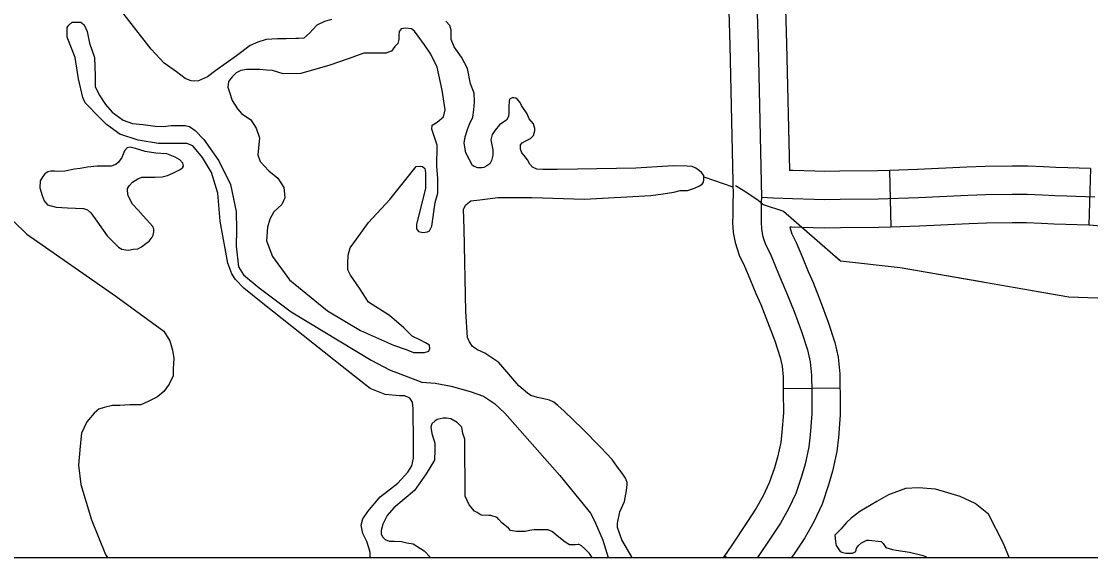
# Model space of a CAD drawing. Extents: x 1084508 to 1142749, y 1057638 to 1093403.
# Drawn here: x 1116250 to 1117137, y 1057640 to 1058085 of the extents above; entities that cross this region are included whole.
import ezdxf

# ---------------------------------------------------------------- set-up
doc = ezdxf.new("R2010")
doc.units = 0
for name, color, linetype in [('DSN_DRFT_Named-Boundary', 7, 'Continuous'), ('Level 32', 7, 'Continuous'), ('Level 35', 7, 'Continuous'), ('Level 43', 7, 'Continuous')]:
    doc.layers.add(name, color=color, linetype=linetype)

msp = doc.modelspace()

# ---------------------------------------------------------------- linework, layer by layer
at = {"layer": 'DSN_DRFT_Named-Boundary'}
msp.add_lwpolyline([(1084507.92, 1057640.03), (1142749.24, 1057640.03), (1142749.24, 1093403.36), (1084507.92, 1093403.36)], close=True, dxfattribs=at)
at = {"layer": 'Level 32'}
for p, q in [((1116970.14, 1057961.37), (1116971.43, 1057914.31)), ((1117137.15, 1057962.88), (1117135.66, 1057915.82)), ((1116882.07, 1057780.37), (1116929.15, 1057780.9)), ((1116833.23, 1057641.55), (1116832.16, 1057640.03)), ((1116833.23, 1057641.55), (1116835.37, 1057640.03))]:
    msp.add_line(p, q, dxfattribs=at)
for points in [[(1116857.7, 1058177.52), (1116861.34, 1058065.69), (1116864.05, 1057938.8)], [(1116836.87, 1058093.85), (1116837.8, 1058065.05), (1116840.48, 1057939.62)], [(1116883.92, 1058095.38), (1116884.87, 1058066.32), (1116887.11, 1057961.39)], [(1116970.14, 1057961.37), (1116960.26, 1057961.1), (1116929, 1057960.74), (1116916.17, 1057960.56), (1116908.24, 1057960.73), (1116890.39, 1057961.28), (1116887.11, 1057961.39)], [(1117137.15, 1057962.88), (1117118.25, 1057963.48), (1117108.37, 1057963.85), (1117098.16, 1057964.21), (1117085.06, 1057964.78), (1117071.96, 1057964.78), (1117049.66, 1057964.59), (1117034.29, 1057964.03), (1116993.44, 1057962.01), (1116970.14, 1057961.37)], [(1117140.59, 1057939.22), (1117117.44, 1057939.95), (1117107.51, 1057940.32), (1117097.23, 1057940.69), (1117084.55, 1057941.24), (1117072.06, 1057941.24), (1117050.19, 1057941.06), (1117035.31, 1057940.51), (1116994.34, 1057938.48), (1116960.72, 1057937.57), (1116929.3, 1057937.2), (1116916.07, 1057937.01), (1116907.62, 1057937.2), (1116889.62, 1057937.75), (1116874, 1057938.3), (1116864.05, 1057938.8)], [(1116840.48, 1057939.62), (1116840.21, 1057936.61), (1116840.08, 1057929.92), (1116840.14, 1057924.36), (1116840.05, 1057917.78), (1116840.5, 1057909.81), (1116842.11, 1057901.54), (1116845.49, 1057890.88), (1116850.01, 1057881.91), (1116854.44, 1057871.26), (1116859.39, 1057859.12), (1116863.43, 1057849.95), (1116869.12, 1057835.72), (1116874.96, 1057819.98), (1116879.47, 1057806.16), (1116881.11, 1057798.79), (1116881.96, 1057790.09), (1116882.07, 1057780.37)], [(1116864.05, 1057938.8), (1116863.73, 1057935.31), (1116863.62, 1057929.81), (1116863.68, 1057924.32), (1116863.6, 1057918.29), (1116863.91, 1057912.73), (1116864.95, 1057907.37), (1116867.36, 1057899.8), (1116871.43, 1057891.73), (1116876.21, 1057880.22), (1116881.06, 1057868.31), (1116885.13, 1057859.07), (1116891.08, 1057844.18), (1116897.19, 1057827.73), (1116902.2, 1057812.38), (1116904.4, 1057802.51), (1116905.49, 1057791.38), (1116905.65, 1057777.44), (1116905.81, 1057759.42), (1116904.4, 1057741.87), (1116903.3, 1057731.85), (1116900.17, 1057717.59), (1116897.19, 1057707.41), (1116892.37, 1057693.32), (1116886.39, 1057680.46), (1116879.76, 1057668.64), (1116871.4, 1057656.11), (1116860.81, 1057640.03)], [(1116971.42, 1057914.31), (1116961.18, 1057914.03), (1116929.6, 1057913.66), (1116915.98, 1057913.47), (1116907.01, 1057913.66), (1116888.84, 1057914.22), (1116887.6, 1057914.26)], [(1116887.6, 1057914.26), (1116887.8, 1057913.2), (1116889.23, 1057908.71), (1116892.84, 1057901.55), (1116897.98, 1057889.18), (1116902.74, 1057877.5), (1116906.84, 1057868.19), (1116913.05, 1057852.65), (1116919.43, 1057835.49), (1116924.94, 1057818.6), (1116927.68, 1057806.23), (1116929.02, 1057792.67), (1116929.15, 1057780.9)], [(1117135.66, 1057915.82), (1117116.63, 1057916.43), (1117106.66, 1057916.8), (1117096.29, 1057917.17), (1117084.04, 1057917.7), (1117072.15, 1057917.7), (1117050.73, 1057917.52), (1117036.33, 1057916.99), (1116995.24, 1057914.96), (1116971.43, 1057914.31)], [(1117301.88, 1057912.24), (1117288.18, 1057912.19), (1117243.78, 1057910.73), (1117220.61, 1057909.8), (1117206.42, 1057909.8), (1117197.27, 1057910.18), (1117190.17, 1057910.38), (1117182.96, 1057910.98), (1117175.4, 1057911.57), (1117154.53, 1057914.35), (1117139.17, 1057915.71), (1117135.66, 1057915.82)], [(1116929.15, 1057780.9), (1116929.19, 1057777.67), (1116929.36, 1057758.58), (1116927.84, 1057739.65), (1116926.56, 1057728.03), (1116922.99, 1057711.76), (1116919.64, 1057700.29), (1116914.24, 1057684.52), (1116907.36, 1057669.72), (1116899.84, 1057656.34), (1116891.03, 1057643.11), (1116889, 1057640.03)], [(1116882.07, 1057780.37), (1116882.11, 1057777.21), (1116882.26, 1057760.26), (1116880.96, 1057744.1), (1116880.04, 1057735.66), (1116877.35, 1057723.42), (1116874.75, 1057714.53), (1116870.5, 1057702.13), (1116865.42, 1057691.2), (1116859.67, 1057680.95), (1116851.78, 1057669.11), (1116838.92, 1057649.61), (1116833.23, 1057641.55)]]:
    msp.add_lwpolyline(points, dxfattribs=at)
at = {"layer": 'Level 35'}
msp.add_line((1116299.54, 1057743.16), (1116298.41, 1057732.51), dxfattribs=at)
for points in [[(1116507.13, 1058086.56), (1116501.19, 1058084.91), (1116494.92, 1058081.94), (1116488.98, 1058075.34), (1116484.04, 1058071.05), (1116479.75, 1058070.72), (1116477.44, 1058070.72), (1116469.52, 1058070.39), (1116462.27, 1058070.39), (1116453.03, 1058070.06), (1116446.1, 1058067.75), (1116439.51, 1058065.11), (1116428.29, 1058056.53), (1116411.14, 1058044.32), (1116404.21, 1058039.04), (1116396.63, 1058035.74), (1116393.33, 1058035.41), (1116390.69, 1058035.74), (1116385.74, 1058037.72), (1116378.49, 1058043), (1116368.26, 1058050.26), (1116357.38, 1058061.81), (1116324.24, 1058104.78)], [(1116434.38, 1057863.59), (1116427.58, 1057870.8), (1116424.38, 1057875.6), (1116421.18, 1057884.41), (1116414.77, 1057919.25), (1116412.77, 1057942.48), (1116407.57, 1057959.7), (1116399.96, 1057972.11), (1116391.96, 1057981.72), (1116387.15, 1057983.72), (1116379.15, 1057983.72), (1116363.54, 1057983.72), (1116346.72, 1057986.53), (1116331.51, 1057991.33), (1116320.31, 1057999.34), (1116314.7, 1058005.35), (1116302.69, 1058017.36), (1116300.69, 1058021.77), (1116297.09, 1058037.38), (1116294.29, 1058055), (1116287.88, 1058071.82), (1116287.88, 1058077.43), (1116287.88, 1058079.83), (1116289.08, 1058081.83), (1116291.89, 1058084.23), (1116295.09, 1058084.23), (1116299.09, 1058084.23), (1116301.89, 1058082.23), (1116304.3, 1058076.63), (1116306.3, 1058067.02), (1116310.3, 1058055), (1116311.1, 1058039.79), (1116311.1, 1058030.98), (1116314.3, 1058024.17), (1116319.51, 1058016.16), (1116325.11, 1058009.75), (1116334.32, 1058002.95), (1116341.92, 1058000.14), (1116350.73, 1057999.34), (1116360.73, 1057998.14), (1116367.54, 1057997.74), (1116373.94, 1057998.54), (1116379.15, 1057998.54), (1116385.55, 1057998.54), (1116389.15, 1057997.74), (1116393.96, 1057994.54), (1116401.16, 1057986.93), (1116413.57, 1057969.31), (1116423.18, 1057949.69), (1116427.98, 1057927.26), (1116428.38, 1057912.04), (1116427.98, 1057898.43)], [(1116614.99, 1058055.21), (1116609.05, 1058063.79), (1116606.41, 1058070.06), (1116606.41, 1058074.02), (1116606.41, 1058077.65), (1116605.42, 1058081.61), (1116602.12, 1058085.24)], [(1116527.92, 1057904.14), (1116537.71, 1057918.03), (1116555.67, 1057937.22), (1116569.96, 1057955.19), (1116577.31, 1057964.58), (1116580.98, 1057964.99), (1116582.62, 1057964.58), (1116584.66, 1057962.95), (1116585.07, 1057959.68), (1116585.07, 1057946.21), (1116577.72, 1057916.8), (1116577.72, 1057912.72), (1116579.35, 1057910.68), (1116583.03, 1057909.86), (1116586.7, 1057910.27), (1116588.33, 1057911.08), (1116590.37, 1057915.17), (1116593.23, 1057934.77), (1116595.27, 1057942.53), (1116595.27, 1057954.78), (1116594.46, 1057964.58), (1116594.86, 1057982.15), (1116590.37, 1057995.62), (1116590.78, 1057998.89), (1116594.86, 1058001.34), (1116600.17, 1058005.83), (1116601.4, 1058011.55), (1116598.95, 1058027.89), (1116594.86, 1058047.08), (1116589.56, 1058057.7), (1116584.25, 1058065.46), (1116578.94, 1058072.81), (1116576.09, 1058076.89), (1116573.64, 1058078.93), (1116568.74, 1058079.34), (1116565.06, 1058078.93), (1116563.43, 1058076.48), (1116563.02, 1058073.22), (1116563.02, 1058069.95), (1116562.21, 1058066.68), (1116559.76, 1058064.23), (1116556.9, 1058060.15), (1116554.45, 1058059.33), (1116552.41, 1058058.51), (1116543.02, 1058058.51), (1116534.04, 1058058.51), (1116520.98, 1058054.02), (1116505.87, 1058048.71), (1116481.79, 1058041.77), (1116467.09, 1058041.36)], [(1116665.45, 1057984.27), (1116668.42, 1057985.92), (1116672.38, 1057987.9), (1116674.69, 1057990.21), (1116676.01, 1057994.17), (1116676.01, 1057996.15), (1116674.69, 1058000.1), (1116671.06, 1058004.06), (1116669.41, 1058008.35), (1116664.79, 1058015.28), (1116663.8, 1058017.59), (1116661.82, 1058019.9), (1116660.17, 1058021.22), (1116658.53, 1058021.55), (1116657.21, 1058021.55), (1116654.9, 1058020.56), (1116654.57, 1058018.58), (1116654.24, 1058014.62), (1116654.24, 1058010.99), (1116654.24, 1058009.01), (1116653.91, 1058006.04), (1116652.26, 1058003.07), (1116649.29, 1058001.09), (1116646.65, 1057999.12), (1116643.02, 1057994.83), (1116640.38, 1057991.2), (1116639.39, 1057986.58), (1116641.04, 1057978.33), (1116641.04, 1057974.04), (1116640.05, 1057969.42), (1116638.41, 1057966.78), (1116636.1, 1057965.13), (1116633.46, 1057963.81), (1116631.81, 1057963.48), (1116628.51, 1057963.48), (1116625.54, 1057964.47), (1116624.22, 1057965.46), (1116621.58, 1057970.08), (1116618.61, 1057976.02), (1116617.29, 1057983.94), (1116617.95, 1057989.22), (1116619.93, 1057995.16), (1116621.58, 1057999.78), (1116624.55, 1058005.38), (1116625.21, 1058011.65), (1116625.87, 1058018.25), (1116625.54, 1058025.51), (1116622.57, 1058033.1), (1116619.93, 1058045.97), (1116614.99, 1058055.21)], [(1116467.09, 1058041.36), (1116458.11, 1058044.22), (1116453.21, 1058044.63), (1116447.49, 1058045.04), (1116440.56, 1058045.04), (1116436.47, 1058045.04), (1116431.98, 1058044.22), (1116427.9, 1058042.18), (1116424.63, 1058038.91), (1116421.78, 1058035.24), (1116420.96, 1058030.34), (1116422.59, 1058026.25), (1116424.63, 1058019.31), (1116429.12, 1058012.37), (1116432.39, 1058008.69), (1116440.15, 1058003.38), (1116444.64, 1057996.44), (1116447.49, 1057988.27), (1116445.86, 1057974.39), (1116447.9, 1057968.67), (1116455.25, 1057960.91), (1116462.6, 1057954.78), (1116467.5, 1057947.02), (1116467.91, 1057944.57), (1116468.31, 1057938.45), (1116465.87, 1057933.14), (1116459.33, 1057927.01), (1116456.07, 1057920.89), (1116454.03, 1057914.35), (1116453.21, 1057902.92), (1116458.11, 1057889.85), (1116472.4, 1057870.65), (1116503.83, 1057844.92), (1116531.18, 1057828.59), (1116558.53, 1057816.34), (1116569.15, 1057812.66), (1116575.27, 1057810.21), (1116579.35, 1057810.21), (1116584.25, 1057810.21), (1116587.92, 1057811.44), (1116588.74, 1057813.48), (1116588.33, 1057816.34), (1116585.07, 1057818.38), (1116580.98, 1057820.42), (1116574.04, 1057823.69), (1116567.1, 1057830.63), (1116555.27, 1057840.84), (1116537.71, 1057851.87), (1116530.36, 1057863.71), (1116523.02, 1057874.33), (1116520.57, 1057878.82), (1116520.57, 1057884.13)], [(1116711.42, 1057962.34), (1116694.48, 1057962.16), (1116682.6, 1057962.16), (1116677.66, 1057962.49), (1116674.03, 1057964.14), (1116671.72, 1057966.45), (1116669.74, 1057970.08), (1116667.1, 1057973.71), (1116665.12, 1057976.02), (1116664.13, 1057978.99), (1116664.13, 1057980.97), (1116664.13, 1057982.62), (1116665.45, 1057984.27)], [(1116717.18, 1057937.54), (1116772.23, 1057940.48), (1116782.49, 1057941.88), (1116791.35, 1057943.28), (1116796.61, 1057944.69), (1116802.55, 1057944.69), (1116808.48, 1057946.67), (1116812.44, 1057948.65), (1116814.75, 1057949.97), (1116815.74, 1057951.62), (1116816.07, 1057953.6), (1116816.07, 1057955.91), (1116816.07, 1057957.23), (1116814.09, 1057959.54), (1116812.44, 1057960.86), (1116809.47, 1057963.17), (1116806.5, 1057964.49), (1116802.22, 1057964.82), (1116790.67, 1057965.15), (1116759.67, 1057963.17), (1116711.42, 1057962.34)], [(1116220.53, 1057941.03), (1116254.15, 1057908.52), (1116328.11, 1057856.95), (1116367.89, 1057827.8), (1116372.94, 1057819.95), (1116375.18, 1057812.11), (1116376.3, 1057805.38), (1116375.74, 1057796.97), (1116375.74, 1057790.81), (1116372.38, 1057784.08), (1116367.89, 1057777.91), (1116362.85, 1057773.43), (1116355.01, 1057769.51), (1116348.84, 1057766.7), (1116339.88, 1057766.7), (1116331.47, 1057766.14), (1116325.31, 1057766.14), (1116318.59, 1057764.46), (1116314.1, 1057763.34), (1116310.18, 1057759.98), (1116304.02, 1057752.69), (1116299.54, 1057743.16)], [(1116756.71, 1057640.03), (1116748.17, 1057654.82), (1116744.61, 1057664.99), (1116744.61, 1057668.55), (1116746.35, 1057677.95), (1116750.18, 1057686.68), (1116752.1, 1057695.83), (1116752.52, 1057700.73), (1116752.52, 1057702.43), (1116751.03, 1057706.05), (1116748.26, 1057710.1), (1116744.43, 1057715), (1116739.96, 1057721.38), (1116730.39, 1057731.6), (1116715.49, 1057746.94), (1116700.16, 1057761.63), (1116695.05, 1057766.31), (1116691.65, 1057769.08), (1116688.03, 1057770.78), (1116683.35, 1057771.85), (1116678.03, 1057772.91), (1116672.49, 1057774.62), (1116669.73, 1057776.53), (1116662.49, 1057782.71), (1116646.1, 1057801.87), (1116634.36, 1057809.7), (1116628.3, 1057812.5), (1116624.11, 1057815.3), (1116621.77, 1057819.03), (1116619.91, 1057822.76), (1116618.51, 1057844.22), (1116617.11, 1057912.79), (1116616.65, 1057929.12), (1116618.51, 1057932.85), (1116622.71, 1057936.12), (1116630.17, 1057937.05), (1116645.09, 1057938.92), (1116673.53, 1057938.92), (1116717.18, 1057937.54)], [(1116427.98, 1057898.43), (1116429.98, 1057881.21), (1116433.98, 1057874.8), (1116447.19, 1057863.99), (1116473.61, 1057843.97), (1116540.06, 1057803.93), (1116555.27, 1057795.92), (1116582.09, 1057785.51), (1116593.29, 1057784.7), (1116606.5, 1057782.3), (1116622.11, 1057777.9), (1116633.32, 1057773.89), (1116642.53, 1057767.89), (1116650.93, 1057759.88), (1116696.57, 1057708.22), (1116722.18, 1057676.99), (1116725.38, 1057670.58), (1116732.19, 1057654.56), (1116736.66, 1057640.03)], [(1116520.57, 1057884.13), (1116520.98, 1057891.07), (1116522.61, 1057897.2), (1116527.92, 1057904.14)], [(1116539.08, 1057640.03), (1116539.26, 1057640.95), (1116539.26, 1057644.15), (1116538.46, 1057647.35), (1116536.46, 1057653.36), (1116533.25, 1057660.17), (1116531.65, 1057666.97), (1116533.25, 1057672.18), (1116537.26, 1057678.19), (1116547.66, 1057690.6), (1116562.07, 1057701.81), (1116570.48, 1057711.02), (1116573.68, 1057716.23), (1116575.28, 1057722.64), (1116575.28, 1057735.05), (1116574.88, 1057763.88), (1116574.48, 1057769.09), (1116572.08, 1057772.29), (1116568.08, 1057774.29), (1116563.67, 1057774.29), (1116551.67, 1057775.49), (1116539.26, 1057780.3), (1116518.44, 1057796.72), (1116448.79, 1057851.98), (1116434.38, 1057863.59)], [(1116650.93, 1057666.97), (1116648.53, 1057668.98), (1116646.13, 1057671.78), (1116644.53, 1057673.38), (1116639.33, 1057674.98), (1116637.72, 1057674.98), (1116631.32, 1057675.38), (1116628.12, 1057677.39), (1116625.72, 1057678.59), (1116621.31, 1057683.79), (1116618.11, 1057691), (1116617.71, 1057738.25), (1116616.11, 1057743.06), (1116615.31, 1057748.26), (1116611.31, 1057752.27), (1116606.1, 1057755.07), (1116602.5, 1057755.87), (1116599.7, 1057755.87), (1116594.9, 1057754.67), (1116593.29, 1057753.47), (1116590.49, 1057751.07), (1116589.69, 1057748.26), (1116590.49, 1057743.06), (1116592.89, 1057735.05), (1116592.89, 1057729.44), (1116592.49, 1057721.03), (1116585.69, 1057709.42), (1116576.08, 1057695.81), (1116558.87, 1057681.39), (1116553.27, 1057674.98), (1116549.66, 1057667.78), (1116548.46, 1057662.57), (1116548.46, 1057659.37), (1116549.66, 1057656.96), (1116551.67, 1057654.96), (1116554.87, 1057653.76), (1116559.27, 1057653.76), (1116565.27, 1057653.36), (1116569.68, 1057652.16), (1116574.88, 1057651.36), (1116584.09, 1057645.75), (1116589.2, 1057640.03)], [(1116298.41, 1057732.51), (1116297.09, 1057716.63), (1116299.09, 1057700.61), (1116307.9, 1057671.38), (1116319.51, 1057642.55), (1116321.16, 1057640.03)], [(1117069.48, 1057640.03), (1117064.76, 1057651.74), (1117052.29, 1057676.14), (1117041.45, 1057684.82), (1117028.98, 1057690.78), (1117008.39, 1057696.75), (1116994.3, 1057697.83), (1116983.45, 1057697.29), (1116969.29, 1057692.02), (1116959.66, 1057686.68), (1116945.51, 1057678.31), (1116938.47, 1057672.89), (1116934.67, 1057669.09), (1116929.79, 1057663.67), (1116924.92, 1057658.79)], [(1116723.59, 1057640.03), (1116721.38, 1057643.35), (1116717.38, 1057647.35), (1116714.58, 1057649.76), (1116712.58, 1057650.96), (1116711.78, 1057650.96), (1116709.77, 1057650.56), (1116706.97, 1057650.56), (1116704.57, 1057650.56), (1116700.97, 1057652.96), (1116694.56, 1057658.16), (1116690.56, 1057661.37), (1116686.96, 1057662.97), (1116684.96, 1057662.97), (1116682.16, 1057662.97), (1116675.35, 1057662.97), (1116671.35, 1057662.57), (1116667.75, 1057661.77), (1116663.34, 1057661.77), (1116660.54, 1057661.77), (1116655.74, 1057662.57), (1116654.14, 1057664.57), (1116650.93, 1057666.97)], [(1116924.92, 1057658.79), (1116925.46, 1057653.37), (1116926, 1057650.11), (1116929.25, 1057645.23), (1116931.42, 1057644.15), (1116934.13, 1057643.61), (1116939.55, 1057643.61), (1116942.26, 1057645.23), (1116942.8, 1057647.94), (1116944.43, 1057650.11), (1116947.14, 1057652.28), (1116951.48, 1057654.45), (1116953.1, 1057654.45), (1116963.4, 1057653.37), (1116965.03, 1057651.74), (1116967.19, 1057648.49), (1116972.61, 1057646.86), (1116975.87, 1057646.32), (1116986.71, 1057644.69), (1116997.01, 1057641.98), (1117000.26, 1057640.89), (1117001.12, 1057640.03)]]:
    msp.add_lwpolyline(points, dxfattribs=at)
msp.add_lwpolyline([(1116358.81, 1057914.73), (1116350.96, 1057923.61), (1116346.62, 1057928.36), (1116342.08, 1057933.32), (1116338.36, 1057940.13), (1116337.95, 1057944.26), (1116337.95, 1057946.33), (1116339.6, 1057948.81), (1116341.87, 1057951.7), (1116346.42, 1057954.39), (1116349.72, 1057955.63), (1116354.06, 1057955.83), (1116360.66, 1057955.83), (1116366.65, 1057956.04), (1116370.99, 1057957.07), (1116375.53, 1057959.14), (1116380.9, 1057961.82), (1116383.58, 1057963.48), (1116384.2, 1057964.92), (1116384, 1057966.16), (1116383.79, 1057967.4), (1116381.31, 1057970.09), (1116377.39, 1057972.36), (1116370.37, 1057975.04), (1116361.28, 1057975.66), (1116352.61, 1057976.9), (1116344.35, 1057979.59), (1116340.02, 1057980.62), (1116337.54, 1057980), (1116335.47, 1057977.52), (1116333, 1057971.95), (1116330.31, 1057968.23), (1116328.04, 1057966.16), (1116324.32, 1057964.92), (1116317.72, 1057964.72), (1116312.76, 1057964.92), (1116304.71, 1057964.1), (1116298.51, 1057962.86), (1116293.97, 1057962.24), (1116285.71, 1057960.79), (1116279.93, 1057960.38), (1116277.24, 1057960.58), (1116274.15, 1057960.58), (1116271.67, 1057960.17), (1116269.19, 1057958.52), (1116267.54, 1057956.25), (1116265.47, 1057952.73), (1116265.06, 1057946.95), (1116266.92, 1057940.55), (1116268.57, 1057936), (1116271.46, 1057932.9), (1116278.69, 1057930.84), (1116287.98, 1057930.22), (1116301.4, 1057929.8), (1116304.5, 1057928.57), (1116307.39, 1057926.09), (1116312.35, 1057919.27), (1116321.02, 1057907.08), (1116330.31, 1057897.58), (1116333.2, 1057895.93), (1116336.51, 1057895.51), (1116338.57, 1057895.1), (1116342.49, 1057895.93), (1116346.42, 1057896.34), (1116349.51, 1057897.99), (1116353.02, 1057900.68), (1116355.71, 1057902.74), (1116358.19, 1057905.84), (1116359.01, 1057907.5), (1116359.63, 1057910.39), (1116359.63, 1057912.66)], close=True, dxfattribs=at)
at = {"layer": 'Level 43'}
for points in [[(1116816.07, 1057955.91), (1116840.31, 1057947.76)], [(1116842.49, 1057948.7), (1116848.83, 1057944.9), (1116861.09, 1057936.86), (1116865.31, 1057933.05), (1116882.22, 1057927.56), (1116929.68, 1057886.43), (1116979.09, 1057880.66), (1117119.18, 1057856.46), (1117182.34, 1057854.24)], [(1116926.1, 1057889.53), (1116929.68, 1057886.43), (1116979.09, 1057880.66), (1117047.88, 1057868.78)], [(1117088.71, 1057861.72), (1117119.18, 1057856.46), (1117182.34, 1057854.24), (1117212.51, 1057853.69)]]:
    msp.add_lwpolyline(points, dxfattribs=at)

doc.saveas('drawing.dxf')
